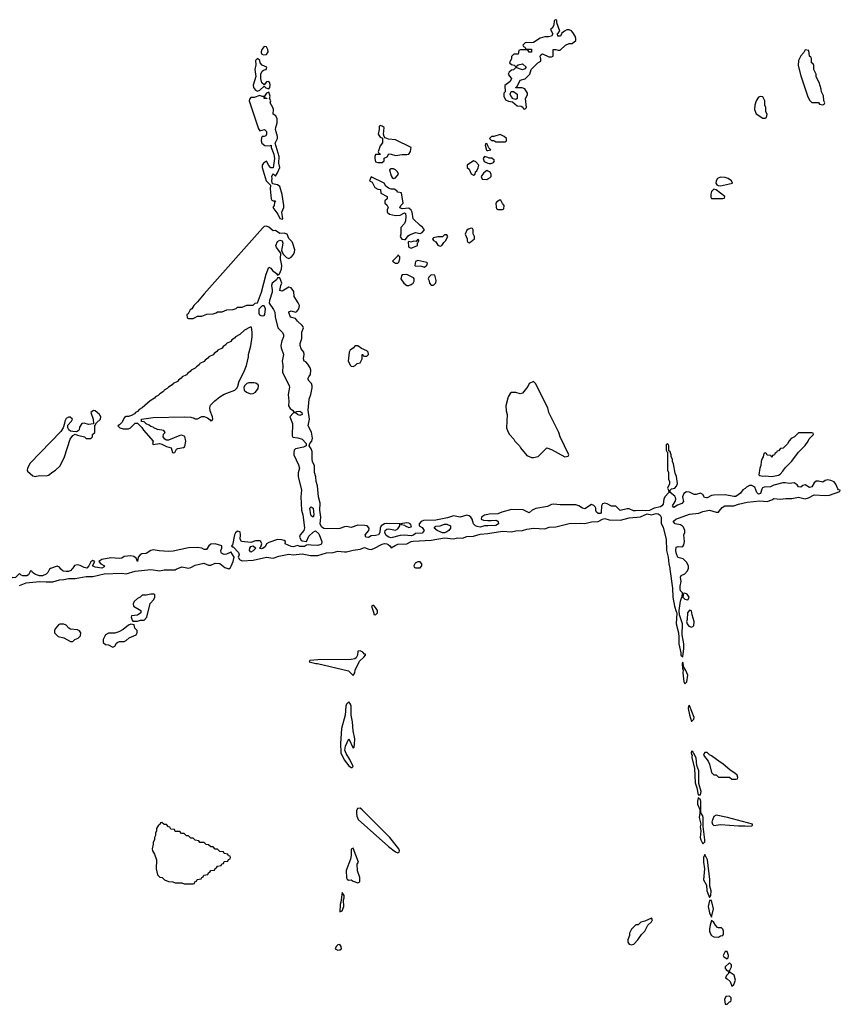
# Model space of a CAD drawing. Header units: inches. Extents: x 2701323 to 2964515, y 494916 to 722124.
# Tile 289 of 656: x 2805792 to 2813166, y 636092 to 644938. Entities that reach past the tile are written whole.
import ezdxf

# ---------------------------------------------------------------- set-up
doc = ezdxf.new("R2010")
doc.units = ezdxf.units.IN
doc.header["$MEASUREMENT"] = 0
for name, color, linetype in [('C8603', 7, 'Continuous'), ('C8604', 7, 'Continuous'), ('C8613', 7, 'Continuous'), ('C8614', 7, 'Continuous')]:
    doc.layers.add(name, color=color, linetype=linetype)

msp = doc.modelspace()

# ---------------------------------------------------------------- linework, layer by layer
at = {"layer": 'C8603', "color": 2, "elevation": 2}
for points in [[(2806059.4, 640000), (2806044.7, 639970), (2806030, 639955.3), (2805997.5, 639942.5), (2805970, 639942.7), (2805934.6, 639954.6), (2805906, 639970), (2805902, 639982), (2805890, 639986), (2805872, 639950), (2805857.3, 639942.7), (2805821.5, 639941.5), (2805806.6, 639946.6), (2805790, 639962), (2805754.9, 639925.1), (2805730, 639922.7), (2805712.5, 639932.5), (2805706.8, 639946.8), (2805707, 639970), (2805714, 639990), (2805711.7, 640000)], [(2805790, 639855.5), (2805850, 639878), (2805970, 639890.6), (2806030, 639886.4), (2806090, 639888.2), (2806150, 639905.5), (2806190, 639908.4), (2806230, 639918), (2806290, 639917.1), (2806390, 639934.9), (2806450, 639934.9), (2806550, 639958.4), (2806710, 639965.5), (2806750, 639959.1), (2806830, 639982), (2806970, 639998), (2807050, 639987.3), (2807090, 639994.8), (2807190, 639996.4), (2807198.1, 640000)], [(2806261.9, 640000), (2806252, 639990), (2806230, 639979.3), (2806210, 639979.3), (2806184.1, 639984.1), (2806162.1, 640000)]]:
    msp.add_lwpolyline(points, dxfattribs=at)
for points in [[(2806970, 639778), (2806928.4, 639768.4), (2806892.7, 639767.3), (2806874, 639750), (2806850, 639738), (2806822, 639710), (2806812, 639690), (2806814, 639670), (2806882, 639630), (2806882, 639610), (2806851.6, 639588.4), (2806798, 639582), (2806794, 639570), (2806803.6, 639543.6), (2806810, 639534), (2806850, 639534), (2806876.4, 639543.6), (2806910, 639542), (2806935.3, 639570), (2806965.6, 639694.4), (2806998, 639730), (2807006, 639750), (2807006, 639770), (2806996.4, 639776.4)], [(2808965.4, 639674.6), (2808954, 639670), (2808974, 639606), (2808974, 639594), (2808990, 639592), (2809008, 639610), (2809008, 639630), (2808990, 639658), (2808974, 639674)], [(2806151.6, 639508.4), (2806139.6, 639500.4), (2806110, 639466), (2806104.7, 639450), (2806104.7, 639430), (2806110, 639422), (2806136.9, 639396.9), (2806190, 639384.7), (2806250, 639352), (2806270, 639352), (2806288, 639370), (2806317.2, 639382.8), (2806339, 639401), (2806342, 639430), (2806330, 639448), (2806310, 639455.3), (2806250, 639461.2), (2806232.3, 639472.3), (2806210, 639498), (2806190, 639508)], [(2806790, 639508), (2806770, 639498), (2806721, 639459), (2806682, 639438), (2806647.3, 639427.3), (2806590, 639426), (2806562, 639410), (2806542, 639370), (2806543.6, 639343.6), (2806563.6, 639323.6), (2806590, 639322), (2806630, 639302), (2806646, 639310), (2806663.1, 639336.9), (2806674.6, 639345.4), (2806690, 639352), (2806730, 639352), (2806750, 639362), (2806774.6, 639385.4), (2806838, 639410), (2806848, 639430), (2806848, 639450), (2806828, 639470), (2806822, 639502)], [(2808850, 639268), (2808830, 639266), (2808826.8, 639230), (2808814.8, 639205.2), (2808802.8, 639197.2), (2808770.7, 639189.3), (2808470, 639188), (2808398, 639182), (2808394, 639170), (2808452.7, 639152.7), (2808467.3, 639152.7), (2808747.1, 639087.1), (2808790, 639044.7), (2808802.7, 639070), (2808807.2, 639092.8), (2808845.6, 639174.4), (2808884, 639210), (2808898, 639230), (2808898, 639238), (2808890, 639238), (2808875.5, 639255.5)], [(2808750, 638809), (2808730, 638789), (2808721.6, 638770), (2808716.3, 638690), (2808683.1, 638570), (2808674, 638434), (2808676.3, 638350), (2808708.5, 638288.5), (2808750, 638236), (2808770, 638221), (2808779, 638221), (2808788, 638230), (2808759.3, 638290), (2808724.8, 638344.8), (2808714.8, 638374.8), (2808719.5, 638410), (2808750, 638478), (2808790, 638394), (2808798, 638402), (2808802, 638430), (2808803.1, 638476.9), (2808789.3, 638549.3), (2808782.7, 638630), (2808769.4, 638689.4), (2808771.8, 638770), (2808765.2, 638790)], [(2808850, 637853.2), (2808827.9, 637852.1), (2808818, 637830), (2808817.1, 637810), (2808821.3, 637781.3), (2808833.4, 637753.4), (2809104.7, 637510), (2809170, 637462), (2809190, 637454), (2809202, 637458), (2809206, 637470), (2809198, 637490), (2809117.2, 637590), (2808870, 637838)], [(2807070, 637726), (2807058, 637722), (2807052.7, 637707.3), (2807038, 637702), (2807022, 637670), (2807022, 637650), (2807012, 637630), (2807012, 637610), (2807002, 637590), (2807002, 637570), (2806992, 637550), (2806992, 637530), (2806982, 637490), (2806984.7, 637470), (2807002, 637442), (2807021, 637390), (2807018, 637310), (2807030, 637254), (2807050, 637234), (2807071.6, 637231.6), (2807094, 637210), (2807130, 637194), (2807167.3, 637192.7), (2807190, 637182), (2807250, 637182), (2807270, 637174), (2807350, 637174), (2807362, 637178), (2807367.3, 637192.7), (2807382, 637198), (2807387.3, 637212.7), (2807422, 637218), (2807427.3, 637232.7), (2807442, 637238), (2807447.3, 637252.7), (2807482, 637258), (2807487.3, 637272.7), (2807502, 637278), (2807510, 637294), (2807542, 637298), (2807547.3, 637312.7), (2807562, 637318), (2807570, 637334), (2807602, 637338), (2807607.3, 637352.7), (2807622, 637358), (2807630, 637374), (2807662, 637378), (2807667.3, 637392.7), (2807682, 637398), (2807686, 637410), (2807682, 637422), (2807667.3, 637427.3), (2807662, 637442), (2807630, 637446), (2807622, 637462), (2807590, 637466), (2807570, 637486), (2807550, 637486), (2807530, 637506), (2807510, 637506), (2807490, 637526), (2807467.3, 637527.3), (2807450, 637546), (2807410, 637546), (2807402, 637562), (2807370, 637566), (2807350, 637586), (2807330, 637586), (2807310, 637606), (2807290, 637606), (2807270, 637626), (2807247.3, 637627.3), (2807230, 637646), (2807190, 637646), (2807182, 637662), (2807150, 637666), (2807142, 637682), (2807130, 637686), (2807110, 637706), (2807090, 637706)], [(2808790, 637495.3), (2808770, 637486), (2808771, 637430), (2808765.2, 637394.8), (2808727.1, 637292.9), (2808727.5, 637227.5), (2808734.8, 637214.8), (2808746.8, 637206.8), (2808770, 637210.8), (2808790, 637198.8), (2808830, 637184.7), (2808848, 637192), (2808848.7, 637210), (2808848.7, 637230), (2808828.4, 637291.6), (2808826, 637350), (2808835.3, 637370)], [(2808690, 637098), (2808678.8, 637010), (2808671, 636990), (2808670, 636922), (2808690, 636932), (2808705.2, 636970), (2808701.2, 637030), (2808709, 637050), (2808708.7, 637068.7)], [(2808670, 636628.7), (2808650, 636625.2), (2808634.8, 636610), (2808626, 636590), (2808650, 636579.1), (2808670, 636582), (2808684, 636590), (2808679.3, 636610)]]:
    msp.add_lwpolyline(points, close=True, dxfattribs=at)
at = {"layer": 'C8604', "color": 2, "elevation": 2}
for points in [[(2807990, 644697.2), (2807968.2, 644670), (2807960.5, 644650), (2807962, 644642), (2807968, 644628), (2807982.8, 644622.8), (2808010, 644626.4), (2808023.6, 644650), (2808021.6, 644670), (2808010, 644692.7)], [(2807930, 644589.2), (2807910.8, 644570), (2807913.4, 644533.4), (2807904.6, 644490), (2807913.2, 644426.8), (2807890.4, 644350), (2807894, 644330), (2807910, 644304.7), (2807930, 644296), (2807950, 644304.7), (2807990, 644342), (2808004.5, 644324.5), (2808030, 644316), (2808041.2, 644330), (2808042.7, 644350), (2808039.3, 644370), (2808030, 644384), (2808010, 644379), (2807990, 644353.2), (2807966.6, 644370), (2807957.6, 644410), (2807959.6, 644450), (2807970, 644474.8), (2807990, 644486.8), (2808006, 644490), (2808013.2, 644510), (2807970, 644529), (2807952.3, 644550), (2807949.2, 644570)], [(2808030, 644286), (2808010, 644278), (2807992, 644250), (2807994, 644234), (2808011.6, 644231.6), (2808010, 644226), (2807990, 644228.7), (2807988, 644248), (2807972, 644248), (2807950, 644258), (2807899.9, 644240.1), (2807870, 644239), (2807856.8, 644223.2), (2807853.4, 644210), (2807936.8, 643956.8), (2807950, 643938), (2807991.6, 643951.6), (2808010, 643934), (2808010.6, 643909.4), (2808004.7, 643895.3), (2807988.7, 643888.7), (2807971.3, 643888.7), (2807964, 643876), (2807962, 643850), (2807967.3, 643830), (2807993.6, 643806.4), (2808036.4, 643803.6), (2808051.1, 643811.1), (2808051, 643790), (2808076, 643730), (2808081, 643690), (2808070, 643606), (2808050, 643608), (2808030, 643628), (2808010, 643668), (2807982, 643650), (2807972, 643630), (2807972, 643610), (2808008.2, 643490), (2808046, 643450), (2808042.5, 643417.5), (2808051.3, 643330), (2808058, 643318), (2808070, 643311.3), (2808090.7, 643310.7), (2808082, 643298), (2808078, 643270), (2808066, 643250), (2808111.3, 643190), (2808130, 643152), (2808150, 643144.7), (2808155.3, 643150), (2808149, 643209), (2808164.2, 643250), (2808166, 643270), (2808150, 643368), (2808130, 643438), (2808110, 643454), (2808064, 643464), (2808059, 643490), (2808062, 643510), (2808058, 643530), (2808066, 643550), (2808070, 643554), (2808090, 643532), (2808110, 643562), (2808129, 643610), (2808119.3, 643650), (2808123.7, 643710), (2808088.7, 643828.7), (2808107.3, 643870), (2808109.6, 643890), (2808091.3, 643950), (2808093, 643970), (2808106.6, 644010), (2808105.8, 644045.8), (2808092.8, 644072.8), (2808068.7, 644090), (2808071.6, 644130), (2808067.3, 644150), (2808042, 644190), (2808048, 644210), (2808038, 644230), (2808042, 644250)], [(2809030, 643988), (2809022, 643978), (2809022.8, 643950), (2809012, 643910), (2809030, 643882), (2809052.7, 643872.7), (2809051.6, 643831.6), (2809030, 643806), (2809014, 643750), (2809018, 643738), (2809034, 643730), (2809030, 643726), (2808990, 643726), (2808982, 643710), (2808982, 643690), (2808990, 643662), (2809010, 643654), (2809050, 643654), (2809066, 643670), (2809067.3, 643692.7), (2809094.6, 643705.4), (2809110, 643732), (2809130, 643731.3), (2809170, 643718.8), (2809230, 643726.8), (2809270, 643726), (2809289, 643731), (2809304.7, 643755.3), (2809308.9, 643788.9), (2809170, 643859), (2809104.7, 643864.7), (2809076.4, 643876.4), (2809067.3, 643887.3), (2809062, 643910), (2809068, 643970), (2809050, 643982)], [(2809870, 643668.7), (2809814, 643630), (2809814, 643610), (2809830, 643594), (2809850, 643554), (2809870, 643542), (2809886, 643550), (2809888, 643570), (2809899.3, 643580.7), (2809912.9, 643607.1), (2809917.2, 643630), (2809890, 643662)], [(2809150, 643598), (2809130, 643598), (2809114, 643590), (2809130, 643534), (2809139.6, 643519.6), (2809150, 643512), (2809170, 643518), (2809195.3, 643550), (2809188, 643570), (2809170, 643588)], [(2808950, 643526), (2808934, 643490), (2808958, 643478), (2808982, 643430), (2809010, 643414), (2809032.7, 643412.7), (2809038, 643378), (2809094, 643350), (2809094, 643330), (2809074, 643310), (2809074, 643290), (2809090, 643274), (2809102, 643250), (2809094, 643230), (2809094, 643210), (2809114, 643190), (2809170, 643178), (2809210, 643181), (2809250, 643202), (2809258, 643198), (2809262, 643170), (2809258, 643130), (2809250, 643106), (2809218, 643070), (2809218, 643010), (2809211.3, 642990), (2809226.4, 642966.4), (2809250, 642962), (2809258, 642962), (2809283.1, 642996.9), (2809294.6, 643005.4), (2809350, 643026), (2809390, 643018), (2809410, 643024.7), (2809428.7, 643050), (2809412.7, 643072.7), (2809390, 643088.7), (2809328, 643150), (2809318, 643210), (2809310, 643226), (2809290, 643246), (2809230, 643238), (2809208.4, 643248.4), (2809218, 643270), (2809238, 643290), (2809222, 643382), (2809190, 643388), (2809180.4, 643400.4), (2809156.4, 643416.4), (2809130, 643415.3), (2809104.7, 643424.7), (2809083.1, 643443.1), (2809066, 643470)], [(2808010, 643084), (2807990, 643079), (2807973.7, 643066.3), (2807450, 642475.3), (2807390, 642402), (2807358, 642370), (2807338.8, 642341.2), (2807324.7, 642330), (2807304.7, 642295.3), (2807294, 642290), (2807298, 642258), (2807310, 642254), (2807350, 642254), (2807370, 642262), (2807390, 642274), (2807430, 642274), (2807472.7, 642292.7), (2807530, 642294), (2807556.4, 642303.6), (2807570, 642314), (2807610, 642314), (2807652.7, 642332.7), (2807710, 642334), (2807736.4, 642343.6), (2807750, 642354), (2807790, 642354), (2807832.7, 642372.7), (2807890, 642374), (2807908.4, 642391.6), (2807930, 642394), (2807965.2, 642490), (2808007.9, 642652.1), (2808030, 642716), (2808050, 642706.8), (2808064.8, 642684.8), (2808098.9, 642658.9), (2808110, 642642), (2808125.6, 642654.4), (2808143.3, 642696.7), (2808147, 642730), (2808135.1, 642790), (2808139, 642839), (2808099.5, 642890), (2808095.1, 642910), (2808110, 642946), (2808130, 642957.3), (2808150.7, 642950), (2808156.3, 642930), (2808143.6, 642863.6), (2808161, 642830), (2808190, 642801), (2808210, 642793.4), (2808230, 642804.9), (2808251.4, 642828.6), (2808262.9, 642850), (2808263, 642870), (2808247.6, 642927.6), (2808240.8, 642940.8), (2808211.9, 642971.9), (2808195.1, 643010), (2808170, 643018.7), (2808130, 643018), (2808090, 643042.7), (2808070, 643041.2), (2808030, 643074)], [(2809850, 643066), (2809823.6, 643056.4), (2809810, 643046), (2809794, 643010), (2809812, 642970), (2809812, 642950), (2809819.6, 642939.6), (2809830, 642932), (2809850, 642944.7), (2809878, 642970), (2809878, 642990), (2809867.3, 643012.7), (2809866, 643050), (2809862, 643062)], [(2809370, 642966), (2809354, 642946), (2809330, 642948), (2809310, 642938), (2809290, 642946), (2809282, 642938), (2809284.7, 642904.7), (2809290, 642894), (2809310, 642884.7), (2809366, 642910), (2809366, 642934), (2809370, 642934), (2809378, 642950), (2809378, 642958)], [(2809630, 643006), (2809610, 643006), (2809591.6, 642988.4), (2809550, 642988), (2809510, 642978), (2809502, 642970), (2809510, 642954), (2809530, 642942), (2809550, 642912), (2809570, 642904.7), (2809586, 642910), (2809603.1, 642936.9), (2809618, 642950), (2809638, 642990)], [(2809190, 642826), (2809186, 642814), (2809142, 642770), (2809170, 642752), (2809190, 642752), (2809199, 642761), (2809208, 642790), (2809207.3, 642807.3)], [(2809370, 642775.3), (2809350, 642766), (2809342, 642730), (2809346, 642726), (2809403.6, 642723.6), (2809430, 642714), (2809450, 642734), (2809458, 642750), (2809450, 642758)], [(2809270, 642648), (2809230, 642646), (2809223.6, 642636.4), (2809218, 642610), (2809244.7, 642570), (2809270, 642551.3), (2809290, 642551.3), (2809310, 642558), (2809328, 642570), (2809338, 642590), (2809338, 642610), (2809330, 642618)], [(2809490, 642646), (2809470, 642626), (2809462, 642610), (2809471.6, 642591.6), (2809474, 642570), (2809490, 642554), (2809510, 642554), (2809530, 642574), (2809534.6, 642594.6), (2809522, 642642)], [(2807990, 642368), (2807970, 642368), (2807941.4, 642338.6), (2807940.7, 642300.7), (2807947.1, 642287.1), (2807959.8, 642279.8), (2807970, 642276), (2807990, 642281), (2807996, 642290), (2808001.2, 642341.2)], [(2807863.6, 642176.4), (2807811.6, 642148.4), (2807771.1, 642108.9), (2807731.6, 642088.4), (2807723.6, 642076.4), (2807699.6, 642060.4), (2807690, 642048), (2807651.6, 642028.4), (2807643.6, 642016.4), (2807619.6, 642000.4), (2807610, 641988), (2807571.6, 641968.4), (2807563.6, 641956.4), (2807539.6, 641940.4), (2807530, 641928), (2807491.6, 641908.4), (2807483.6, 641896.4), (2807459.6, 641880.4), (2807450, 641868), (2807411.6, 641848.4), (2807403.6, 641836.4), (2807379.6, 641820.4), (2807370, 641808), (2807331.6, 641788.4), (2807323.6, 641776.4), (2807299.6, 641760.4), (2807290, 641748), (2807251.6, 641728.4), (2807243.6, 641716.4), (2807219.6, 641700.4), (2807210, 641688), (2807171.6, 641668.4), (2807163.6, 641656.4), (2807130, 641638), (2807116.9, 641623.1), (2807091.6, 641608.4), (2807083.6, 641596.4), (2807050, 641578), (2807036.9, 641563.1), (2807011.6, 641548.4), (2807003.6, 641536.4), (2806965.4, 641514.6), (2806894, 641450), (2806865.4, 641434.6), (2806850, 641418), (2806834, 641410), (2806823.6, 641396.4), (2806796.9, 641383.1), (2806770, 641374), (2806750, 641374), (2806734.8, 641365.2), (2806710, 641319), (2806690, 641298), (2806674, 641290), (2806691.3, 641271.3), (2806721.4, 641261.4), (2806770, 641261), (2806789.1, 641270.9), (2806830, 641314), (2806850, 641314), (2806890, 641274), (2806904.7, 641250), (2806991.3, 641150), (2806984.7, 641130), (2806990, 641122), (2807049.3, 641130.7), (2807070, 641125.5), (2807110, 641102), (2807154, 641090), (2807164.7, 641050), (2807170, 641046), (2807186, 641050), (2807201.2, 641078.8), (2807213.2, 641086.8), (2807265.2, 641094.8), (2807276, 641104), (2807285.2, 641150), (2807274.5, 641194.5), (2807250, 641206), (2807230, 641202.9), (2807130, 641161.6), (2807110, 641160.9), (2807097.2, 641170), (2807082.7, 641190), (2807085.2, 641214.8), (2807098, 641230), (2807088, 641248), (2807030, 641255.3), (2806998, 641270), (2806990, 641278), (2806970, 641282), (2806955.3, 641295.3), (2806930, 641306), (2806910, 641326), (2806887.3, 641327.3), (2806886, 641350), (2806990, 641364.7), (2807270, 641370.5), (2807330, 641367.7), (2807359.1, 641359.1), (2807370, 641351.3), (2807390, 641351), (2807427.7, 641372.3), (2807450, 641373.4), (2807479.8, 641359.8), (2807503.6, 641343.6), (2807510, 641334), (2807522, 641338), (2807527.3, 641352.7), (2807524, 641370), (2807504.2, 641424.2), (2807499.6, 641450), (2807506.5, 641473.5), (2807545.9, 641514.1), (2807590, 641548.4), (2807630, 641572.7), (2807724, 641610), (2807746, 641630), (2807753.6, 641646.4), (2807762.9, 641690), (2807805.2, 641770), (2807829, 641830), (2807849, 641910), (2807849.2, 641930), (2807868.4, 642008.4), (2807882, 642090), (2807882, 642130), (2807875.3, 642175.3)], [(2808830, 642008.7), (2808810, 642008), (2808799.6, 642000.4), (2808792, 641990), (2808762, 641970), (2808751.3, 641950), (2808744.7, 641870), (2808764.7, 641830), (2808770, 641824.7), (2808790, 641822), (2808806, 641830), (2808826, 641850), (2808850, 641854), (2808868, 641890), (2808868.7, 641931.3), (2808874, 641930), (2808878, 641918), (2808890, 641914), (2808910, 641914), (2808926, 641930), (2808922, 641950), (2808910, 641962), (2808862.7, 641982.7)], [(2807896.9, 641676.9), (2807850, 641676.4), (2807832, 641668), (2807813.4, 641650), (2807805.8, 641634.2), (2807810.3, 641610), (2807830, 641591.8), (2807850, 641583.1), (2807870, 641577.6), (2807890, 641579.1), (2807909.7, 641590.3), (2807935.6, 641624.4), (2807939.3, 641650), (2807936.2, 641656.2), (2807913.3, 641673.3)], [(2806454, 641426), (2806430.8, 641410), (2806451.3, 641348.7), (2806454, 641306), (2806410, 641302), (2806370, 641314), (2806350, 641308.7), (2806330, 641278), (2806325.4, 641254.6), (2806316.9, 641243.1), (2806303.6, 641236.4), (2806270, 641237.2), (2806250, 641242.7), (2806234.5, 641254.5), (2806226, 641270), (2806226, 641294), (2806257.2, 641330), (2806265.2, 641350), (2806246, 641366), (2806230, 641366.6), (2806210, 641354.5), (2806197.3, 641330), (2806196, 641310), (2806181.6, 641270), (2806160.9, 641239.1), (2805886.3, 640953.7), (2805862, 640910), (2805858.8, 640890), (2805863, 640883), (2805910, 640840.7), (2805930, 640834), (2805970, 640842.8), (2806030, 640841), (2806050, 640846), (2806090, 640877.3), (2806114, 640890), (2806155.3, 640930), (2806195.3, 641010), (2806247, 641170), (2806270, 641201), (2806290, 641214), (2806310, 641204.7), (2806374, 641190), (2806390, 641174), (2806430, 641174), (2806446, 641190), (2806446, 641210), (2806466, 641230), (2806466, 641294), (2806470, 641294), (2806483.1, 641316.9), (2806519, 641350), (2806521.2, 641370), (2806509.3, 641390), (2806489.3, 641410), (2806470, 641424.5)], [(2808430, 640468.7), (2808410, 640482), (2808408.2, 640490), (2808399.3, 640550), (2808410, 640560.7), (2808430.4, 640550), (2808434.9, 640490)], [(2809270, 640418), (2809214, 640410), (2809223.6, 640403.6), (2809250, 640398), (2809256, 640390), (2809290, 640374.8), (2809310, 640382), (2809314, 640390), (2809310, 640398), (2809302, 640410), (2809290, 640415.1)], [(2809590, 640326.6), (2809544, 640350), (2809517.2, 640370), (2809532.7, 640387.3), (2809570, 640390.4), (2809610, 640404.2), (2809630, 640404.9), (2809662.8, 640390), (2809664, 640370), (2809647.7, 640350), (2809630, 640336.2), (2809610, 640329.3)], [(2807870, 640154), (2807857.2, 640170), (2807860.9, 640190), (2807870, 640206), (2807888.7, 640211.3), (2807914, 640190), (2807890, 640166)], [(2809390, 640066), (2809370, 640066), (2809345.4, 640054.6), (2809334, 640030), (2809338, 640018), (2809350, 640014), (2809390, 640014), (2809406, 640030), (2809406, 640050)]]:
    msp.add_lwpolyline(points, close=True, dxfattribs=at)
for points in [[(2810000, 643803.7), (2809990, 643826), (2809978, 643822), (2809974, 643810), (2809986, 643766), (2809990, 643762), (2810000, 643763.3)], [(2810000, 643698.5), (2809970, 643708), (2809958, 643690), (2809964.9, 643664.9), (2810000, 643649.1)], [(2810000, 643577.7), (2809990, 643582), (2809960.7, 643559.3), (2809938, 643530), (2809946.4, 643506.4), (2809990, 643502), (2810000, 643507.8)], [(2810000, 640390.5), (2809970, 640389.6), (2809930, 640379.5), (2809903.6, 640383.6), (2809888.7, 640390), (2809869.3, 640409.3), (2809857.2, 640450), (2809845.2, 640470), (2809830, 640480.9), (2809810, 640487), (2809750, 640469.6), (2809690, 640479.6), (2809637.2, 640462.8), (2809530, 640440.7), (2809421.2, 640438.8), (2809398.8, 640430), (2809380.7, 640410), (2809382.8, 640390), (2809410, 640374.9), (2809426, 640350), (2809410, 640325.1), (2809350, 640321.2), (2809330, 640306), (2809310, 640299.5), (2809250, 640305.6), (2809210, 640303.6), (2809130, 640282.9), (2809107.8, 640287.8), (2809084, 640304), (2809071.8, 640330), (2809075.1, 640350), (2809090, 640360.4), (2809110, 640364.9), (2809170, 640352.7), (2809190, 640364.9), (2809209.2, 640390), (2809208.4, 640408.4), (2809090, 640413), (2809070, 640409.4), (2809039.1, 640390), (2809030.7, 640370), (2809027.7, 640330), (2809014.8, 640310), (2808990, 640302.9), (2808950, 640299.5), (2808927.3, 640287.3), (2808902, 640290), (2808897.2, 640310), (2808929.6, 640350), (2808932.3, 640370), (2808913.2, 640390), (2808894.6, 640394.6), (2808830, 640396.3), (2808770, 640376.9), (2808730, 640384.2), (2808710, 640382.7), (2808670, 640366.8), (2808650, 640364.5), (2808526.3, 640366.3), (2808502.7, 640382.7), (2808491.8, 640410), (2808498, 640470), (2808489.6, 640530), (2808492.9, 640592.9), (2808477.4, 640650), (2808468.5, 640750), (2808455.8, 640790), (2808453.3, 640830), (2808441.6, 640870), (2808440.5, 640930), (2808422.4, 640970), (2808418.7, 640990), (2808418.9, 641058.9), (2808410, 641084), (2808393.2, 641110), (2808399, 641130), (2808416.2, 641150), (2808422.7, 641177.3), (2808412.9, 641232.9), (2808385.2, 641290), (2808396.9, 641350), (2808385.6, 641430), (2808392.3, 641530), (2808408, 641570), (2808421.6, 641630), (2808420.5, 641650), (2808413.3, 641670), (2808392.3, 641690), (2808380.9, 641710), (2808389.3, 641730), (2808405.1, 641750), (2808407.8, 641790), (2808402.9, 641810), (2808381.8, 641841.8), (2808362.7, 641862.7), (2808349.6, 641870), (2808342.9, 641890), (2808349.4, 641930), (2808346, 641950), (2808321.3, 641981.3), (2808311.5, 642010), (2808313, 642030), (2808326.3, 642073.7), (2808328.4, 642130), (2808342, 642170), (2808339.1, 642179.1), (2808331.6, 642191.6), (2808288.3, 642228.3), (2808270, 642254), (2808225.6, 642265.6), (2808210, 642306), (2808210, 642312), (2808230, 642322.8), (2808270, 642310.5), (2808282.4, 642317.6), (2808301.2, 642338.8), (2808305.6, 642370), (2808295.1, 642395.1), (2808259.3, 642450), (2808256.6, 642496.6), (2808230, 642529), (2808210, 642535.3), (2808150, 642498), (2808130, 642506), (2808139, 642550), (2808148.7, 642570), (2808130, 642618), (2808110, 642618), (2808098.4, 642601.6), (2808060.7, 642570), (2808054, 642550), (2808061.6, 642510), (2808060.5, 642490), (2808035.3, 642415.3), (2808034.8, 642390), (2808074.2, 642334.2), (2808084, 642310), (2808087.7, 642267.7), (2808110.7, 642170), (2808150.8, 642130), (2808164, 642110), (2808163, 642090), (2808146.6, 642053.4), (2808138.9, 642010), (2808141.1, 641990), (2808161.3, 641930), (2808150.5, 641870), (2808156.3, 641830), (2808154, 641770), (2808213, 641650), (2808215.8, 641635.8), (2808205.7, 641570), (2808210.3, 641509.7), (2808206.8, 641470), (2808223.8, 641443.8), (2808244.7, 641430), (2808256, 641416), (2808270, 641411), (2808282.5, 641417.5), (2808310, 641420.5), (2808326.8, 641410), (2808330.5, 641390.5), (2808310, 641382), (2808288.7, 641390), (2808268.4, 641408.4), (2808250, 641404), (2808218.8, 641370), (2808243, 641310), (2808239.6, 641199.6), (2808246.8, 641186.8), (2808290, 641182.8), (2808330, 641170.8), (2808367.3, 641130), (2808366, 641110), (2808343.1, 641096.9), (2808270, 641083.7), (2808258, 641070), (2808254, 641050), (2808254.4, 641030), (2808298.8, 640938.8), (2808306, 640910), (2808294.1, 640865.9), (2808293, 640833), (2808323.1, 640710), (2808319.5, 640650), (2808324.2, 640530), (2808335.8, 640490), (2808350, 640374), (2808346.3, 640350), (2808313.4, 640310), (2808304.9, 640290), (2808321.4, 640261.4), (2808330, 640255.5), (2808369.3, 640250.7), (2808390, 640297.6), (2808430, 640334), (2808450, 640346), (2808478.9, 640318.9), (2808508.5, 640250), (2808503.8, 640230), (2808497.1, 640222.9), (2808470, 640212.8), (2808410, 640216), (2808390, 640221.2), (2808370, 640218), (2808350, 640205.2), (2808310, 640204), (2808290, 640214), (2808250, 640201.2), (2808230, 640205.2), (2808178, 640230), (2808182, 640250), (2808170, 640259), (2808146, 640266), (2808110, 640266.6), (2808030, 640241.2), (2808011.3, 640230), (2807998, 640202), (2807974.4, 640185.6), (2807964, 640184), (2807946, 640190), (2807959, 640201), (2807969, 640230), (2807959, 640250), (2807950, 640255.1), (2807910, 640256), (2807870, 640242), (2807785.2, 640250), (2807772.3, 640270), (2807776, 640310), (2807773.2, 640333.2), (2807770, 640338), (2807750, 640342), (2807730, 640328), (2807721, 640310), (2807703.6, 640216.4), (2807694, 640210), (2807702, 640202), (2807710, 640202), (2807757.3, 640150), (2807762.8, 640130), (2807756, 640110), (2807768.3, 640088.3), (2807790, 640077.3), (2807890, 640081.3), (2808010, 640108), (2808070, 640100.5), (2808120.8, 640119.2), (2808210, 640135.5), (2808250, 640130.6), (2808330, 640139.1), (2808403.7, 640123.7), (2808470, 640124.2), (2808550, 640148.2), (2808609.6, 640150.4), (2808650, 640163.8), (2808710, 640155.8), (2808730, 640157.6), (2808790, 640173.4), (2808850, 640181.6), (2808890, 640194.9), (2808930, 640180.4), (2808950, 640179.5), (2808974.2, 640185.8), (2809050, 640227.3), (2809070, 640233), (2809090.4, 640230.4), (2809102.5, 640222.5), (2809118, 640210), (2809130, 640192), (2809164.5, 640215.5), (2809190, 640225.5), (2809270, 640227.7), (2809310, 640250.8), (2809326.3, 640253.7), (2809490, 640261.6), (2809610, 640281.6), (2809686, 640274), (2809730, 640282), (2809770, 640279.3), (2809810, 640294.4), (2809870, 640298), (2809930, 640316.3), (2810000, 640322.3)], [(2810000, 640492.7), (2809970, 640485.2), (2809941, 640470), (2809938, 640450), (2809961.1, 640441.1), (2810000, 640440)], [(2807198.1, 640000), (2807250, 640023), (2807310, 640010.5), (2807330, 640016.3), (2807370, 640038), (2807445.4, 640054.6), (2807490, 640037.6), (2807510, 640037.6), (2807550, 640054.4), (2807590, 640052.4), (2807636.3, 640016.3), (2807670, 640003.8), (2807685.1, 640014.9), (2807692.6, 640027.4), (2807709.6, 640070), (2807719, 640110), (2807690, 640158), (2807682, 640150), (2807650, 640137), (2807630, 640134.5), (2807605.6, 640145.6), (2807601.2, 640150), (2807599.3, 640170), (2807609.2, 640190), (2807608.7, 640210), (2807547.8, 640227.8), (2807510, 640224.7), (2807492.4, 640210), (2807470, 640179), (2807462, 640178), (2807450, 640177.2), (2807428.7, 640190), (2807390, 640196.9), (2807307.5, 640192.5), (2807170, 640162.9), (2807130, 640159.5), (2807044.7, 640164.7), (2806990, 640174.7), (2806970, 640169.5), (2806930, 640140.7), (2806890, 640138.3), (2806873.4, 640130), (2806858, 640110), (2806850, 640069), (2806838.9, 640098.9), (2806816.6, 640116.6), (2806790, 640122), (2806730, 640114), (2806710, 640101.2), (2806690, 640096), (2806610, 640102.7), (2806530.7, 640089.3), (2806502, 640070), (2806522, 640050), (2806554.8, 640030), (2806550, 640022), (2806530, 640009.4), (2806470, 640019), (2806446, 640030), (2806466, 640070), (2806450, 640078), (2806430, 640066), (2806414, 640030), (2806394, 640010), (2806370, 640015.3), (2806335.5, 640035.5), (2806310, 640041.2), (2806285.5, 640034.5), (2806270.9, 640009.1), (2806261.9, 640000)], [(2806162.1, 640000), (2806160.9, 640000.9), (2806150, 640018), (2806130, 640028), (2806070, 640008), (2806059.6, 640000.4), (2806059.4, 640000)]]:
    msp.add_lwpolyline(points, dxfattribs=at)
at = {"layer": 'C8613', "color": 2, "elevation": 2}
msp.add_lwpolyline([(2811635, 640000), (2811658.4, 639830), (2811660.4, 639750), (2811676.3, 639670), (2811690, 639622), (2811698, 639610), (2811690.7, 639510), (2811710.9, 639430.9), (2811716, 639390), (2811714.8, 639330), (2811734, 639250), (2811734, 639230), (2811750, 639214), (2811759, 639290), (2811759, 639330), (2811744, 639410), (2811749, 639510), (2811722, 639590), (2811719, 639630), (2811730, 639714), (2811738, 639742), (2811746, 639750), (2811748, 639790), (2811730, 639808), (2811726.3, 639826.3), (2811726, 639850), (2811735.3, 639890), (2811729.3, 639930), (2811735.3, 639944.7), (2811770, 639959.1), (2811794, 639986), (2811798.3, 640000)], dxfattribs=at)
for points in [[(2811770, 639786), (2811758, 639782), (2811752, 639750), (2811770, 639732), (2811790, 639724.7), (2811798, 639730), (2811808, 639750), (2811790, 639778)], [(2811810, 639634), (2811792, 639610), (2811791.3, 639550), (2811784.7, 639530), (2811791.3, 639510), (2811806, 639490), (2811830, 639481), (2811848.9, 639491.1), (2811853.2, 639530), (2811834, 639590), (2811830, 639626)], [(2811750, 639166), (2811746, 639150), (2811746.8, 639110), (2811752.7, 639092.7), (2811751.3, 639070), (2811761, 638990), (2811770, 638972), (2811788, 638990), (2811795.3, 639050), (2811779, 639090), (2811760.4, 639120.4)], [(2811810, 638778), (2811802, 638770), (2811798, 638750), (2811810, 638694), (2811830, 638634), (2811850, 638654), (2811854, 638670)], [(2811830, 638366), (2811826.8, 638350), (2811830, 638334), (2811834, 638334), (2811832, 638308), (2811856, 638210), (2811862, 638082), (2811876.9, 638036.9), (2811890, 637974), (2811910, 637974), (2811914.6, 638005.4), (2811896, 638076), (2811894.5, 638190), (2811876.6, 638236.6), (2811870, 638306), (2811850, 638346), (2811846, 638346), (2811842, 638362)], [(2811950, 638354), (2811944.7, 638350), (2811936, 638330), (2811977.1, 638277.1), (2811991, 638250), (2812010, 638174), (2812030, 638154), (2812050, 638154), (2812070, 638134), (2812170, 638134), (2812190, 638114), (2812230, 638114), (2812242, 638118), (2812246, 638130), (2812238, 638150), (2812218, 638170), (2812176.5, 638196.5), (2812110, 638253.2), (2812086, 638266), (2812010, 638325.2), (2811990, 638333.2), (2811970, 638353.2)], [(2811890, 637946), (2811883.5, 637916.5), (2811884, 637890), (2811903.6, 637843.6), (2811904.7, 637810), (2811898, 637770), (2811914, 637710), (2811907.1, 637687.1), (2811912, 637650), (2811907.3, 637590), (2811911.3, 637570), (2811930, 637534), (2811948, 637552), (2811948.9, 637571.1), (2811932.3, 637690), (2811932.3, 637770), (2811930, 637786), (2811913.6, 637813.6), (2811914, 637914), (2811910, 637928)], [(2812050, 637792.7), (2812030, 637779), (2812013, 637730), (2812017.3, 637710), (2812030, 637697.3), (2812090, 637708.4), (2812250, 637696.3), (2812310, 637696), (2812330, 637691.3), (2812370, 637694), (2812378, 637702), (2812378, 637710), (2812151.7, 637771.7)], [(2811950, 637438), (2811936, 637410), (2811936, 637370), (2811944.9, 637310), (2811938, 637210), (2811963.5, 637163.5), (2811967.3, 637110), (2811990, 637052), (2812002, 637070), (2812005.2, 637110), (2811992.7, 637152.7), (2811992.1, 637212.1), (2811972, 637390)], [(2812010, 637026), (2811990, 637026), (2811978.8, 636970), (2811990, 636914), (2812010, 636874), (2812025.2, 636950)], [(2811470, 636866), (2811410, 636838), (2811374, 636830), (2811350, 636806), (2811330, 636806), (2811290, 636766), (2811272, 636730), (2811272, 636710), (2811258, 636670), (2811258, 636650), (2811270, 636632), (2811290, 636626), (2811310, 636632), (2811348, 636670), (2811380.2, 636719.8), (2811408, 636750), (2811436.4, 636803.6), (2811470, 636834), (2811478, 636850)], [(2812010, 636846), (2811996, 636804), (2811990.8, 636770), (2811990.7, 636750), (2811997.3, 636730), (2812010, 636711), (2812030, 636697.3), (2812070, 636696), (2812090, 636706), (2812108.9, 636711.1), (2812115.1, 636724.9), (2812117.2, 636750), (2812110, 636768), (2812098, 636778), (2812070, 636779), (2812063.2, 636783.2), (2812043.2, 636803.2), (2812030, 636828)], [(2812150, 636566), (2812130, 636566), (2812112, 636530), (2812119.6, 636519.6), (2812150, 636502), (2812158, 636510), (2812162, 636530)], [(2812170, 636466), (2812132, 636430), (2812132.7, 636412.7), (2812150, 636394), (2812170, 636394), (2812188, 636430), (2812187.3, 636447.3)], [(2812170, 636386), (2812162, 636378), (2812162, 636370), (2812142, 636350), (2812134, 636330), (2812150, 636322), (2812176.8, 636296.8), (2812190, 636254), (2812210, 636271.3), (2812225.2, 636310), (2812212.7, 636352.7), (2812176.4, 636376.4)], [(2812170, 636166), (2812138, 636162), (2812126, 636134), (2812130, 636094), (2812150, 636092), (2812170, 636114), (2812182, 636118), (2812186, 636130), (2812186, 636150)]]:
    msp.add_lwpolyline(points, close=True, dxfattribs=at)
at = {"layer": 'C8614', "color": 2, "elevation": 2}
for points in [[(2810610, 644938), (2810594, 644930), (2810591.6, 644888.4), (2810576.9, 644863.1), (2810562, 644850), (2810582, 644810), (2810572, 644790), (2810543.1, 644783.1), (2810510, 644784), (2810470, 644773.2), (2810410, 644732.7), (2810390, 644728.7), (2810350, 644734), (2810334, 644730), (2810314, 644710), (2810318, 644698), (2810332, 644692), (2810338, 644678), (2810352.7, 644672.7), (2810390, 644672), (2810390, 644646), (2810370, 644646), (2810362, 644662), (2810347.3, 644667.3), (2810292.7, 644667.3), (2810278, 644662), (2810272.7, 644627.3), (2810232.7, 644627.3), (2810212.7, 644607.3), (2810212, 644590), (2810194, 644550), (2810210, 644534), (2810234, 644530), (2810250, 644514), (2810270, 644532), (2810310, 644541), (2810342, 644510), (2810330, 644498), (2810310, 644488.7), (2810250, 644508), (2810230, 644488), (2810210, 644486), (2810190, 644466), (2810182, 644450), (2810192, 644430), (2810211.3, 644408.7), (2810198, 644382), (2810152.7, 644347.3), (2810154, 644290), (2810143.6, 644276.4), (2810142, 644250), (2810158, 644218), (2810184.7, 644204.7), (2810219.6, 644199.6), (2810263.6, 644163.6), (2810299.6, 644159.6), (2810312.7, 644152.7), (2810318, 644138), (2810330, 644134), (2810346, 644150), (2810338, 644230), (2810356.4, 644263.6), (2810356.4, 644276.4), (2810330, 644318), (2810307.3, 644327.3), (2810250, 644326), (2810246, 644330), (2810262, 644338), (2810290, 644394), (2810334.6, 644405.4), (2810375.3, 644450), (2810388.7, 644491.3), (2810449.2, 644550.8), (2810474.6, 644565.4), (2810476.4, 644583.6), (2810468, 644610), (2810476.4, 644623.6), (2810490, 644632), (2810545.4, 644605.4), (2810570, 644604.7), (2810586, 644610), (2810586, 644670), (2810608.9, 644671.1), (2810630, 644664.7), (2810650, 644664.7), (2810698, 644710), (2810730, 644724.7), (2810756.4, 644723.6), (2810788, 644752), (2810788.7, 644770), (2810782, 644790), (2810763.1, 644823.1), (2810750, 644838), (2810730, 644848), (2810710, 644848), (2810686.4, 644833.6), (2810663.6, 644816.4), (2810650.9, 644789.1), (2810628, 644790), (2810626, 644810), (2810646, 644834), (2810618, 644910), (2810618, 644930)], [(2812850, 644666), (2812836.9, 644643.1), (2812810, 644614), (2812790.7, 644570), (2812787.1, 644527.1), (2812810, 644434), (2812870, 644254), (2812890, 644214), (2812910, 644194), (2812970, 644194), (2812978, 644178), (2813010, 644174), (2813022, 644178), (2813026, 644190), (2813018, 644210), (2813014.6, 644254.6), (2812998, 644290), (2812994.6, 644314.6), (2812974.6, 644374.6), (2812950, 644426), (2812948, 644450), (2812928.7, 644490), (2812927.3, 644527.3), (2812922, 644542), (2812908, 644550), (2812906, 644590), (2812902, 644602), (2812888, 644610), (2812882, 644662)], [(2810250, 644222), (2810227.3, 644227.3), (2810208.4, 644248.4), (2810198, 644270), (2810208.4, 644291.6), (2810230, 644294), (2810262, 644270), (2810262, 644230)], [(2812450, 644248), (2812430, 644242), (2812410, 644208), (2812397.3, 644170), (2812396, 644130), (2812411.3, 644091.3), (2812470, 644054), (2812490, 644054), (2812502, 644058), (2812508, 644090), (2812498, 644110), (2812498, 644150), (2812488.7, 644170), (2812488, 644210), (2812470, 644246)], [(2810110, 643908), (2810051.6, 643888.4), (2810032.7, 643887.3), (2810014, 643870), (2810032.7, 643852.7), (2810051.6, 643851.6), (2810070, 643842), (2810150, 643842), (2810158, 643842), (2810166, 643850), (2810166, 643870), (2810146, 643890)], [(2812090, 643522.4), (2812062, 643510), (2812050.4, 643490), (2812048.2, 643470), (2812055.2, 643455.2), (2812067.1, 643447.1), (2812090, 643444.9), (2812198, 643470), (2812188.7, 643490), (2812158, 643510), (2812130, 643520.9)], [(2812030, 643414), (2812010, 643395.3), (2812002, 643370), (2812004, 643344), (2812010, 643332), (2812110, 643332), (2812126, 643334), (2812128, 643350), (2812050, 643409)], [(2810103.6, 643316.4), (2810079.6, 643300.4), (2810072, 643290), (2810072.7, 643252.7), (2810078, 643238), (2810090, 643234), (2810130, 643234), (2810142, 643238), (2810146, 643270), (2810130, 643286), (2810115.3, 643315.3)], [(2810410, 641688), (2810370, 641668), (2810356.8, 641643.2), (2810310, 641582), (2810290, 641575.3), (2810250, 641588.7), (2810230, 641588.7), (2810210, 641588), (2810199.6, 641580.4), (2810181, 641550), (2810161, 641470), (2810163.5, 641423.5), (2810171, 641390), (2810166, 641270), (2810176.9, 641236.9), (2810192, 641210), (2810232, 641170), (2810242, 641150), (2810282, 641110), (2810292, 641090), (2810350, 641022), (2810390, 641004.7), (2810410, 641004.7), (2810450, 641014), (2810528.7, 641091.3), (2810570, 641078), (2810690, 641012), (2810722, 641018), (2810726, 641030), (2810648, 641190), (2810638, 641230), (2810548, 641410), (2810538, 641450), (2810428, 641670)], [(2812910, 641226), (2812790, 641226), (2812754, 641190), (2812725.4, 641174.6), (2812705.4, 641154.6), (2812691.1, 641128.9), (2812651.1, 641088.9), (2812630, 641086), (2812610, 641066), (2812598, 641062), (2812594, 641050), (2812578, 641042), (2812574, 641030), (2812558, 641022), (2812550, 641006), (2812542, 641022), (2812510, 641026), (2812502, 641042), (2812490, 641046), (2812478, 641042), (2812474, 641010), (2812463.6, 640996.4), (2812454, 640970), (2812452.7, 640932.7), (2812442, 640910), (2812434, 640850), (2812443.6, 640843.6), (2812470, 640838), (2812490, 640841), (2812550, 640834), (2812610, 640847.3), (2812624.7, 640855.3), (2812650, 640882), (2812669.3, 640910.7), (2812730, 640972), (2812790, 641052), (2812850, 641112), (2812878, 641150), (2812887.3, 641172.7), (2812926, 641210), (2812922, 641222)]]:
    msp.add_lwpolyline(points, close=True, dxfattribs=at)
for points in [[(2810000, 643763.3), (2810010, 643764.7), (2810026, 643770), (2810007.3, 643787.3), (2810000, 643803.7)], [(2810000, 643649.1), (2810010, 643644.7), (2810030, 643644.7), (2810050, 643654), (2810058, 643670), (2810055.3, 643675.3), (2810034, 643694), (2810010, 643695.3), (2810000, 643698.5)], [(2810000, 643507.8), (2810020.4, 643519.6), (2810028, 643530), (2810028, 643550), (2810018, 643570), (2810000, 643577.7)], [(2811798.3, 640000), (2811801.3, 640010), (2811800.5, 640030), (2811784, 640064), (2811754.8, 640094.8), (2811704.9, 640104.9), (2811690, 640148), (2811687.3, 640170), (2811690, 640198), (2811710, 640204), (2811739.3, 640200.7), (2811750, 640204.7), (2811760.2, 640219.8), (2811767.3, 640250), (2811761.2, 640310), (2811769.5, 640330), (2811769.6, 640350), (2811758, 640378), (2811748.4, 640388.4), (2811730, 640400.7), (2811682, 640410), (2811666.8, 640426.8), (2811667, 640433), (2811688.7, 640450), (2811810, 640495.8), (2811895.9, 640504.1), (2811930, 640519.1), (2811990, 640530.4), (2812050, 640513.4), (2812070, 640514.8), (2812078.9, 640521.1), (2812103.3, 640556.7), (2812128, 640570), (2812209.5, 640570.5), (2812250, 640586.8), (2812330, 640604), (2812443.7, 640616.3), (2812510, 640610.7), (2812550, 640624), (2812570, 640637.3), (2812630, 640630.5), (2812676.8, 640636.8), (2812730, 640635.5), (2812790, 640648), (2812850, 640634.4), (2812878.7, 640641.3), (2812930, 640668), (2813030, 640662), (2813070, 640667.3), (2813162, 640698), (2813166, 640710), (2813150, 640715.3), (2813143.2, 640723.2), (2813125.4, 640765.4), (2813110, 640785.2), (2813081, 640799), (2813050, 640805.2), (2813030, 640797.2), (2813010, 640782), (2812970, 640792.3), (2812950, 640792.7), (2812930, 640777.2), (2812910, 640742), (2812890, 640734), (2812850, 640759.5), (2812830, 640754.5), (2812810, 640738), (2812790, 640741.2), (2812777.8, 640757.8), (2812750, 640775.6), (2812710, 640772.3), (2812670, 640778.4), (2812650, 640775.6), (2812570, 640757), (2812539.9, 640740.1), (2812481.1, 640738.9), (2812468.2, 640731.8), (2812459.9, 640720.1), (2812450, 640682), (2812430, 640674), (2812417.2, 640690), (2812397.1, 640737.1), (2812371.6, 640751.6), (2812350, 640752.3), (2812322, 640738), (2812310, 640725.2), (2812290, 640714), (2812270, 640684), (2812226.4, 640653.6), (2812210, 640653.2), (2812130, 640669.3), (2812030, 640667.6), (2812010, 640664.5), (2811970, 640642.7), (2811962.7, 640642.7), (2811946.6, 640646.6), (2811931.8, 640671.8), (2811910, 640683.7), (2811870, 640672.7), (2811853.2, 640673.2), (2811810, 640693.2), (2811783.5, 640696.5), (2811759.8, 640680.2), (2811747.3, 640652.7), (2811756, 640610), (2811741, 640590), (2811704.1, 640575.9), (2811670, 640555.3), (2811659, 640570), (2811682.7, 640610), (2811689.3, 640630), (2811686.3, 640646.3), (2811678.4, 640658.4), (2811638, 640690), (2811638, 640710), (2811650, 640722), (2811678, 640730), (2811694, 640746), (2811702, 640770), (2811693.6, 640833.6), (2811683.1, 640863.1), (2811667.3, 640947.3), (2811658, 640970), (2811658, 640990), (2811646, 641010), (2811646, 641030), (2811636.4, 641056.4), (2811626, 641066), (2811626, 641110), (2811622, 641122), (2811610, 641126), (2811602, 641118), (2811602, 641070), (2811610, 641054), (2811614, 641054), (2811614, 640890), (2811622, 640870), (2811622, 640810), (2811632, 640790), (2811631.6, 640768.4), (2811612, 640730), (2811622, 640710), (2811624.7, 640690), (2811588.9, 640651.1), (2811579.5, 640630), (2811573.7, 640586.3), (2811562.8, 640570), (2811550, 640560.9), (2811492, 640550), (2811450, 640528.7), (2811416, 640524), (2811390, 640529.2), (2811324.1, 640524.1), (2811306.6, 640526.6), (2811270, 640542), (2811250, 640542), (2811188.7, 640528.7), (2811150, 640566), (2811110, 640566), (2811070, 640588.7), (2811050, 640594), (2811030, 640588), (2811021, 640570), (2811018, 640510), (2811010, 640502), (2810990, 640502), (2810974.6, 640514.6), (2810969.3, 640529.3), (2810969.2, 640550), (2810962.7, 640562.7), (2810950, 640574), (2810930, 640581.2), (2810870, 640542), (2810850, 640548), (2810815.3, 640570), (2810790, 640579.6), (2810650, 640578), (2810590, 640584.7), (2810570, 640581.6), (2810535.3, 640564.7), (2810430, 640545.1), (2810398, 640530), (2810370, 640508), (2810314.7, 640534.7), (2810210, 640538), (2810125.1, 640514.9), (2810090, 640497.6), (2810010, 640495.1), (2810000, 640492.7)], [(2810000, 640322.3), (2810016.3, 640323.7), (2810130, 640343), (2810210, 640337.6), (2810250, 640346.4), (2810311.3, 640348.7), (2810350, 640361.6), (2810410, 640370.5), (2810510, 640364.4), (2810550, 640378), (2810610, 640382.4), (2810730, 640410.5), (2810830, 640414.9), (2810870, 640412.4), (2810930, 640428), (2810990, 640430.6), (2811030, 640451), (2811050, 640456), (2811090, 640444.9), (2811190, 640442.4), (2811270, 640463), (2811370, 640470.8), (2811430, 640498), (2811470, 640491), (2811510, 640500.5), (2811530, 640498), (2811546.4, 640486.4), (2811555.5, 640470), (2811555.9, 640415.9), (2811574.4, 640374.4), (2811600.3, 640270), (2811604.4, 640170), (2811619.5, 640110), (2811624.2, 640050), (2811633.7, 640010), (2811635, 640000)], [(2810000, 640440), (2810030, 640439.1), (2810070, 640443), (2810078.3, 640438.3), (2810090.7, 640430), (2810094.8, 640410), (2810070, 640392.7), (2810000, 640390.5)]]:
    msp.add_lwpolyline(points, dxfattribs=at)

doc.saveas('drawing.dxf')
